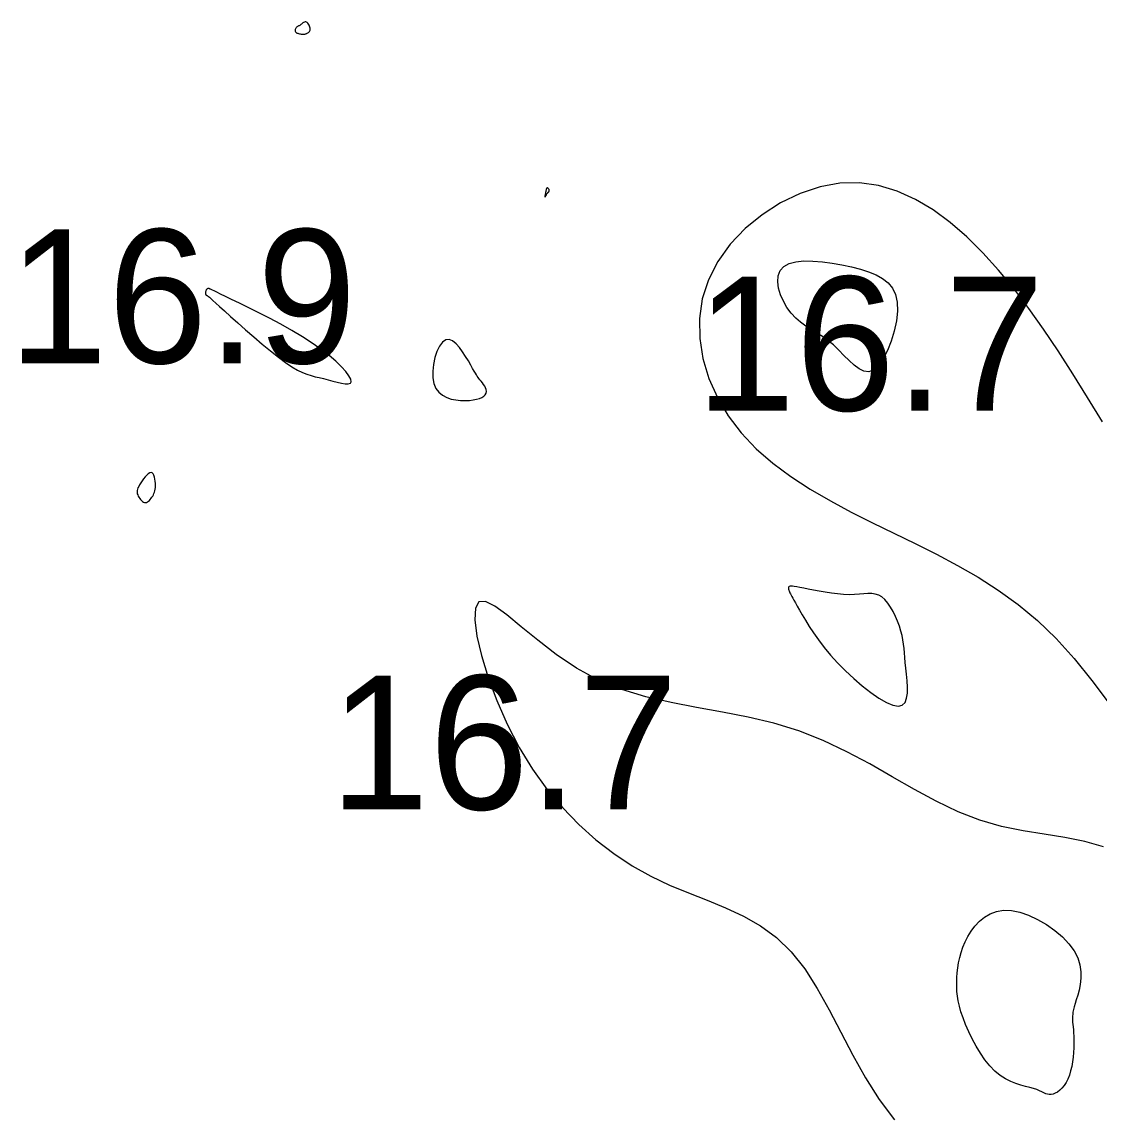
# Model space of a CAD drawing. Extents: x 3040093 to 3056816, y 408076 to 509144.
# Drawn here: x 3046541.37 to 3046581.62, y 434870.08 to 434910.88 of the extents above; entities that cross this region are included whole.
import ezdxf

# ---------------------------------------------------------------- set-up
doc = ezdxf.new("R2010")
doc.units = 0
doc.layers.add('V-CHAN-CONT-EL17', color=7, linetype='Continuous')
doc.layers.add('V-TOPO-SOUN-0610', color=7, linetype='Continuous')

msp = doc.modelspace()

# ---------------------------------------------------------------- linework, layer by layer
at = {"layer": 'V-CHAN-CONT-EL17'}
for points in [[(3046551.832, 434910.42), (3046551.86, 434910.419), (3046551.887, 434910.42), (3046551.914, 434910.422), (3046551.939, 434910.426), (3046551.964, 434910.431), (3046551.989, 434910.438), (3046552.013, 434910.447), (3046552.038, 434910.457), (3046552.062, 434910.469), (3046552.085, 434910.484), (3046552.105, 434910.501), (3046552.122, 434910.521), (3046552.136, 434910.545), (3046552.145, 434910.573), (3046552.148, 434910.606), (3046552.145, 434910.643), (3046552.137, 434910.682), (3046552.124, 434910.723), (3046552.106, 434910.762), (3046552.085, 434910.799), (3046552.062, 434910.831), (3046552.037, 434910.857), (3046552.01, 434910.873), (3046551.983, 434910.88), (3046551.956, 434910.878), (3046551.928, 434910.869), (3046551.901, 434910.855), (3046551.874, 434910.837), (3046551.848, 434910.817), (3046551.822, 434910.797), (3046551.797, 434910.778), (3046551.774, 434910.762), (3046551.752, 434910.749), (3046551.73, 434910.737), (3046551.71, 434910.726), (3046551.691, 434910.716), (3046551.673, 434910.704), (3046551.655, 434910.692), (3046551.639, 434910.677), (3046551.623, 434910.66), (3046551.609, 434910.64), (3046551.597, 434910.619), (3046551.588, 434910.596), (3046551.582, 434910.574), (3046551.58, 434910.551), (3046551.584, 434910.53), (3046551.593, 434910.51), (3046551.607, 434910.492), (3046551.627, 434910.476), (3046551.652, 434910.463), (3046551.679, 434910.451), (3046551.709, 434910.441), (3046551.74, 434910.433), (3046551.772, 434910.427), (3046551.803, 434910.423)], [(3046560.92, 434904.341), (3046560.926, 434904.347), (3046560.934, 434904.359), (3046560.944, 434904.377), (3046560.955, 434904.398), (3046560.967, 434904.42), (3046560.979, 434904.442), (3046560.992, 434904.463), (3046561.005, 434904.479), (3046561.017, 434904.493), (3046561.028, 434904.504), (3046561.039, 434904.514), (3046561.049, 434904.522), (3046561.057, 434904.529), (3046561.064, 434904.537), (3046561.07, 434904.545), (3046561.074, 434904.555), (3046561.076, 434904.565), (3046561.076, 434904.577), (3046561.075, 434904.589), (3046561.072, 434904.6), (3046561.069, 434904.612), (3046561.064, 434904.624), (3046561.058, 434904.635), (3046561.051, 434904.645), (3046561.043, 434904.654), (3046561.035, 434904.661), (3046561.026, 434904.667), (3046561.018, 434904.672), (3046561.01, 434904.675), (3046561.002, 434904.677), (3046560.994, 434904.676), (3046560.988, 434904.674), (3046560.982, 434904.668), (3046560.976, 434904.661), (3046560.971, 434904.65), (3046560.966, 434904.635), (3046560.961, 434904.617), (3046560.955, 434904.595), (3046560.949, 434904.568), (3046560.943, 434904.537), (3046560.936, 434904.503), (3046560.93, 434904.468), (3046560.924, 434904.434), (3046560.92, 434904.403), (3046560.916, 434904.376), (3046560.915, 434904.355), (3046560.916, 434904.343)], [(3046570.037, 434901.852), (3046570.291, 434901.919), (3046570.59, 434901.949), (3046570.923, 434901.946), (3046571.278, 434901.917), (3046571.645, 434901.867), (3046572.011, 434901.801), (3046572.367, 434901.724), (3046572.701, 434901.64), (3046573.008, 434901.544), (3046573.286, 434901.432), (3046573.528, 434901.297), (3046573.732, 434901.132), (3046573.893, 434900.933), (3046574.007, 434900.694), (3046574.071, 434900.408), (3046574.081, 434900.074), (3046574.043, 434899.707), (3046573.965, 434899.326), (3046573.852, 434898.95), (3046573.712, 434898.598), (3046573.551, 434898.29), (3046573.377, 434898.044), (3046573.197, 434897.88), (3046573.015, 434897.812), (3046572.833, 434897.828), (3046572.65, 434897.913), (3046572.465, 434898.051), (3046572.278, 434898.225), (3046572.087, 434898.421), (3046571.891, 434898.621), (3046571.691, 434898.811), (3046571.486, 434898.977), (3046571.278, 434899.123), (3046571.07, 434899.257), (3046570.863, 434899.386), (3046570.662, 434899.517), (3046570.467, 434899.658), (3046570.283, 434899.816), (3046570.112, 434899.999), (3046569.956, 434900.21), (3046569.822, 434900.443), (3046569.716, 434900.688), (3046569.645, 434900.935), (3046569.615, 434901.174), (3046569.633, 434901.395), (3046569.706, 434901.588), (3046569.839, 434901.743)], [(3046549.172, 434899.876), (3046549.437, 434899.639), (3046549.729, 434899.38), (3046550.037, 434899.111), (3046550.351, 434898.844), (3046550.661, 434898.587), (3046550.956, 434898.354), (3046551.226, 434898.153), (3046551.463, 434897.994), (3046551.671, 434897.872), (3046551.856, 434897.781), (3046552.023, 434897.715), (3046552.18, 434897.665), (3046552.331, 434897.626), (3046552.483, 434897.592), (3046552.642, 434897.554), (3046552.811, 434897.509), (3046552.985, 434897.461), (3046553.156, 434897.415), (3046553.316, 434897.378), (3046553.456, 434897.356), (3046553.568, 434897.354), (3046553.645, 434897.378), (3046553.678, 434897.435), (3046553.66, 434897.529), (3046553.593, 434897.657), (3046553.477, 434897.815), (3046553.313, 434897.997), (3046553.105, 434898.2), (3046552.853, 434898.418), (3046552.558, 434898.647), (3046552.224, 434898.882), (3046551.852, 434899.12), (3046551.454, 434899.356), (3046551.042, 434899.586), (3046550.628, 434899.806), (3046550.226, 434900.012), (3046549.848, 434900.201), (3046549.505, 434900.368), (3046549.211, 434900.51), (3046548.975, 434900.624), (3046548.792, 434900.713), (3046548.656, 434900.779), (3046548.558, 434900.827), (3046548.492, 434900.859), (3046548.45, 434900.88), (3046548.424, 434900.892), (3046548.408, 434900.9), (3046548.395, 434900.906), (3046548.383, 434900.911), (3046548.373, 434900.915), (3046548.363, 434900.918), (3046548.355, 434900.919), (3046548.346, 434900.92), (3046548.338, 434900.919), (3046548.329, 434900.917), (3046548.32, 434900.914), (3046548.311, 434900.91), (3046548.301, 434900.904), (3046548.291, 434900.897), (3046548.282, 434900.889), (3046548.273, 434900.878), (3046548.264, 434900.866), (3046548.256, 434900.852), (3046548.248, 434900.835), (3046548.242, 434900.817), (3046548.237, 434900.799), (3046548.232, 434900.78), (3046548.23, 434900.761), (3046548.228, 434900.743), (3046548.229, 434900.727), (3046548.231, 434900.713), (3046548.235, 434900.701), (3046548.241, 434900.692), (3046548.248, 434900.684), (3046548.257, 434900.677), (3046548.267, 434900.67), (3046548.279, 434900.664), (3046548.292, 434900.657), (3046548.305, 434900.648), (3046548.321, 434900.637), (3046548.344, 434900.62), (3046548.379, 434900.59), (3046548.432, 434900.543), (3046548.509, 434900.474), (3046548.617, 434900.377), (3046548.759, 434900.249), (3046548.943, 434900.083)], [(3046556.841, 434897.19), (3046556.951, 434897.045), (3046557.088, 434896.933), (3046557.244, 434896.85), (3046557.414, 434896.792), (3046557.59, 434896.755), (3046557.766, 434896.737), (3046557.935, 434896.732), (3046558.091, 434896.739), (3046558.233, 434896.755), (3046558.36, 434896.78), (3046558.469, 434896.813), (3046558.561, 434896.853), (3046558.634, 434896.901), (3046558.687, 434896.954), (3046558.719, 434897.012), (3046558.729, 434897.075), (3046558.721, 434897.141), (3046558.698, 434897.208), (3046558.663, 434897.274), (3046558.622, 434897.34), (3046558.576, 434897.402), (3046558.53, 434897.459), (3046558.487, 434897.511), (3046558.451, 434897.556), (3046558.419, 434897.598), (3046558.387, 434897.642), (3046558.354, 434897.693), (3046558.316, 434897.755), (3046558.27, 434897.834), (3046558.213, 434897.934), (3046558.142, 434898.059), (3046558.054, 434898.212), (3046557.953, 434898.382), (3046557.841, 434898.555), (3046557.719, 434898.718), (3046557.593, 434898.858), (3046557.463, 434898.961), (3046557.334, 434899.012), (3046557.208, 434899), (3046557.087, 434898.914), (3046556.977, 434898.765), (3046556.881, 434898.568), (3046556.804, 434898.337), (3046556.749, 434898.087), (3046556.721, 434897.833), (3046556.725, 434897.589), (3046556.764, 434897.371)], [(3046545.992, 434892.923), (3046546.029, 434892.931), (3046546.066, 434892.949), (3046546.102, 434892.974), (3046546.137, 434893.005), (3046546.171, 434893.042), (3046546.203, 434893.082), (3046546.232, 434893.125), (3046546.26, 434893.168), (3046546.285, 434893.213), (3046546.307, 434893.261), (3046546.326, 434893.312), (3046546.342, 434893.367), (3046546.354, 434893.426), (3046546.362, 434893.491), (3046546.365, 434893.563), (3046546.364, 434893.641), (3046546.358, 434893.722), (3046546.347, 434893.802), (3046546.33, 434893.877), (3046546.307, 434893.942), (3046546.278, 434893.994), (3046546.242, 434894.029), (3046546.2, 434894.041), (3046546.151, 434894.029), (3046546.096, 434893.995), (3046546.039, 434893.944), (3046545.98, 434893.881), (3046545.923, 434893.808), (3046545.867, 434893.732), (3046545.817, 434893.657), (3046545.774, 434893.586), (3046545.738, 434893.523), (3046545.712, 434893.468), (3046545.693, 434893.419), (3046545.681, 434893.374), (3046545.677, 434893.333), (3046545.679, 434893.293), (3046545.687, 434893.253), (3046545.702, 434893.211), (3046545.722, 434893.167), (3046545.746, 434893.121), (3046545.775, 434893.076), (3046545.807, 434893.033), (3046545.841, 434892.995), (3046545.878, 434892.963), (3046545.915, 434892.939), (3046545.953, 434892.925)], [(3046570.086, 434889.514), (3046570.108, 434889.47), (3046570.136, 434889.418), (3046570.171, 434889.354), (3046570.216, 434889.274), (3046570.272, 434889.175), (3046570.342, 434889.053), (3046570.427, 434888.905), (3046570.528, 434888.729), (3046570.648, 434888.526), (3046570.789, 434888.3), (3046570.951, 434888.054), (3046571.137, 434887.792), (3046571.347, 434887.516), (3046571.584, 434887.229), (3046571.848, 434886.936), (3046572.14, 434886.64), (3046572.451, 434886.35), (3046572.77, 434886.078), (3046573.087, 434885.832), (3046573.39, 434885.623), (3046573.67, 434885.461), (3046573.916, 434885.356), (3046574.117, 434885.32), (3046574.266, 434885.357), (3046574.366, 434885.46), (3046574.427, 434885.615), (3046574.455, 434885.81), (3046574.458, 434886.033), (3046574.445, 434886.27), (3046574.422, 434886.509), (3046574.398, 434886.738), (3046574.378, 434886.947), (3046574.361, 434887.137), (3046574.347, 434887.312), (3046574.331, 434887.477), (3046574.312, 434887.637), (3046574.287, 434887.795), (3046574.254, 434887.956), (3046574.211, 434888.125), (3046574.156, 434888.304), (3046574.089, 434888.488), (3046574.012, 434888.673), (3046573.925, 434888.853), (3046573.829, 434889.021), (3046573.726, 434889.172), (3046573.617, 434889.3), (3046573.502, 434889.399), (3046573.383, 434889.466), (3046573.257, 434889.505), (3046573.124, 434889.522), (3046572.982, 434889.522), (3046572.828, 434889.512), (3046572.662, 434889.498), (3046572.481, 434889.486), (3046572.285, 434889.482), (3046572.071, 434889.491), (3046571.846, 434889.512), (3046571.615, 434889.541), (3046571.384, 434889.576), (3046571.159, 434889.615), (3046570.947, 434889.655), (3046570.752, 434889.693), (3046570.581, 434889.727), (3046570.438, 434889.754), (3046570.323, 434889.774), (3046570.231, 434889.788), (3046570.16, 434889.797), (3046570.107, 434889.799), (3046570.07, 434889.796), (3046570.044, 434889.788), (3046570.027, 434889.776), (3046570.016, 434889.759), (3046570.012, 434889.739), (3046570.012, 434889.715), (3046570.016, 434889.687), (3046570.024, 434889.657), (3046570.036, 434889.625), (3046570.05, 434889.59), (3046570.067, 434889.553)], [(3046576.836, 434876.917), (3046576.979, 434877.107), (3046577.145, 434877.283), (3046577.335, 434877.437), (3046577.548, 434877.561), (3046577.785, 434877.649), (3046578.049, 434877.694), (3046578.339, 434877.687), (3046578.654, 434877.625), (3046578.985, 434877.512), (3046579.322, 434877.356), (3046579.652, 434877.164), (3046579.964, 434876.943), (3046580.248, 434876.7), (3046580.492, 434876.443), (3046580.685, 434876.179), (3046580.819, 434875.915), (3046580.899, 434875.654), (3046580.936, 434875.401), (3046580.937, 434875.158), (3046580.911, 434874.928), (3046580.868, 434874.715), (3046580.817, 434874.522), (3046580.766, 434874.353), (3046580.722, 434874.209), (3046580.688, 434874.087), (3046580.662, 434873.984), (3046580.642, 434873.895), (3046580.63, 434873.817), (3046580.623, 434873.744), (3046580.621, 434873.673), (3046580.623, 434873.599), (3046580.629, 434873.52), (3046580.638, 434873.434), (3046580.648, 434873.339), (3046580.658, 434873.235), (3046580.667, 434873.122), (3046580.674, 434872.998), (3046580.679, 434872.863), (3046580.679, 434872.716), (3046580.675, 434872.557), (3046580.665, 434872.388), (3046580.648, 434872.214), (3046580.624, 434872.038), (3046580.593, 434871.864), (3046580.554, 434871.696), (3046580.507, 434871.537), (3046580.449, 434871.391), (3046580.383, 434871.261), (3046580.309, 434871.148), (3046580.229, 434871.051), (3046580.145, 434870.971), (3046580.061, 434870.907), (3046579.977, 434870.859), (3046579.897, 434870.826), (3046579.822, 434870.81), (3046579.753, 434870.808), (3046579.688, 434870.82), (3046579.623, 434870.843), (3046579.554, 434870.874), (3046579.478, 434870.911), (3046579.391, 434870.952), (3046579.289, 434870.995), (3046579.169, 434871.036), (3046579.028, 434871.075), (3046578.868, 434871.116), (3046578.693, 434871.163), (3046578.507, 434871.223), (3046578.314, 434871.3), (3046578.116, 434871.399), (3046577.918, 434871.526), (3046577.723, 434871.686), (3046577.534, 434871.881), (3046577.353, 434872.106), (3046577.183, 434872.354), (3046577.024, 434872.618), (3046576.878, 434872.889), (3046576.747, 434873.16), (3046576.632, 434873.424), (3046576.535, 434873.674), (3046576.458, 434873.903), (3046576.398, 434874.113), (3046576.353, 434874.308), (3046576.323, 434874.492), (3046576.306, 434874.667), (3046576.298, 434874.839), (3046576.299, 434875.009), (3046576.307, 434875.182), (3046576.32, 434875.361), (3046576.34, 434875.545), (3046576.369, 434875.734), (3046576.409, 434875.927), (3046576.461, 434876.122), (3046576.528, 434876.32), (3046576.611, 434876.519), (3046576.713, 434876.719)]]:
    msp.add_lwpolyline(points, close=True, dxfattribs=at)
for points in [[(3046581.745, 434895.939), (3046581.187, 434896.852), (3046580.636, 434897.735), (3046580.089, 434898.586), (3046579.542, 434899.401), (3046578.991, 434900.178), (3046578.433, 434900.914), (3046577.863, 434901.607), (3046577.278, 434902.253), (3046576.675, 434902.85), (3046576.053, 434903.387), (3046575.413, 434903.857), (3046574.754, 434904.249), (3046574.077, 434904.554), (3046573.382, 434904.762), (3046572.669, 434904.865), (3046571.937, 434904.851), (3046571.191, 434904.716), (3046570.446, 434904.468), (3046569.719, 434904.117), (3046569.03, 434903.677), (3046568.397, 434903.158), (3046567.839, 434902.572), (3046567.374, 434901.931), (3046567.021, 434901.247), (3046566.793, 434900.531), (3046566.688, 434899.794), (3046566.699, 434899.046), (3046566.819, 434898.299), (3046567.041, 434897.562), (3046567.358, 434896.847), (3046567.762, 434896.164), (3046568.247, 434895.524), (3046568.805, 434894.935), (3046569.426, 434894.393), (3046570.102, 434893.892), (3046570.822, 434893.425), (3046571.577, 434892.987), (3046572.357, 434892.57), (3046573.152, 434892.17), (3046573.953, 434891.779), (3046574.75, 434891.39), (3046575.541, 434890.994), (3046576.324, 434890.579), (3046577.094, 434890.135), (3046577.851, 434889.65), (3046578.591, 434889.114), (3046579.312, 434888.516), (3046580.012, 434887.845), (3046580.689, 434887.094), (3046581.347, 434886.28), (3046581.989, 434885.42)], [(3046581.783, 434880.068), (3046581.08, 434880.266), (3046580.34, 434880.412), (3046579.569, 434880.534), (3046578.777, 434880.663), (3046577.971, 434880.828), (3046577.159, 434881.06), (3046576.348, 434881.378), (3046575.536, 434881.769), (3046574.718, 434882.212), (3046573.89, 434882.682), (3046573.049, 434883.159), (3046572.19, 434883.618), (3046571.309, 434884.04), (3046570.402, 434884.399), (3046569.468, 434884.683), (3046568.513, 434884.906), (3046567.548, 434885.093), (3046566.582, 434885.266), (3046565.627, 434885.45), (3046564.69, 434885.667), (3046563.784, 434885.941), (3046562.917, 434886.296), (3046562.099, 434886.744), (3046561.339, 434887.253), (3046560.644, 434887.782), (3046560.024, 434888.286), (3046559.486, 434888.725), (3046559.039, 434889.054), (3046558.691, 434889.233), (3046558.449, 434889.217), (3046558.321, 434888.978), (3046558.299, 434888.539), (3046558.376, 434887.938), (3046558.543, 434887.21), (3046558.792, 434886.394), (3046559.116, 434885.525), (3046559.504, 434884.642), (3046559.951, 434883.78), (3046560.447, 434882.97), (3046560.986, 434882.22), (3046561.565, 434881.528), (3046562.178, 434880.896), (3046562.819, 434880.324), (3046563.485, 434879.812), (3046564.169, 434879.361), (3046564.866, 434878.971), (3046565.572, 434878.638), (3046566.279, 434878.344), (3046566.98, 434878.067), (3046567.666, 434877.784), (3046568.33, 434877.472), (3046568.965, 434877.111), (3046569.563, 434876.676), (3046570.116, 434876.146), (3046570.62, 434875.506), (3046571.088, 434874.775), (3046571.534, 434873.976), (3046571.973, 434873.136), (3046572.422, 434872.281), (3046572.894, 434871.434), (3046573.405, 434870.623), (3046573.971, 434869.872)]]:
    msp.add_lwpolyline(points, dxfattribs=at)

# ---------------------------------------------------------------- texts
at = {"layer": 'V-TOPO-SOUN-0610'}
for s, p in [('16.9 ', (3046540.863, 434898.13)), ('16.7 ', (3046566.553, 434896.36)), ('16.7 ', (3046552.873, 434881.46))]:
    msp.add_text(s, height=5, dxfattribs=at).set_placement(p)

doc.saveas('drawing.dxf')
